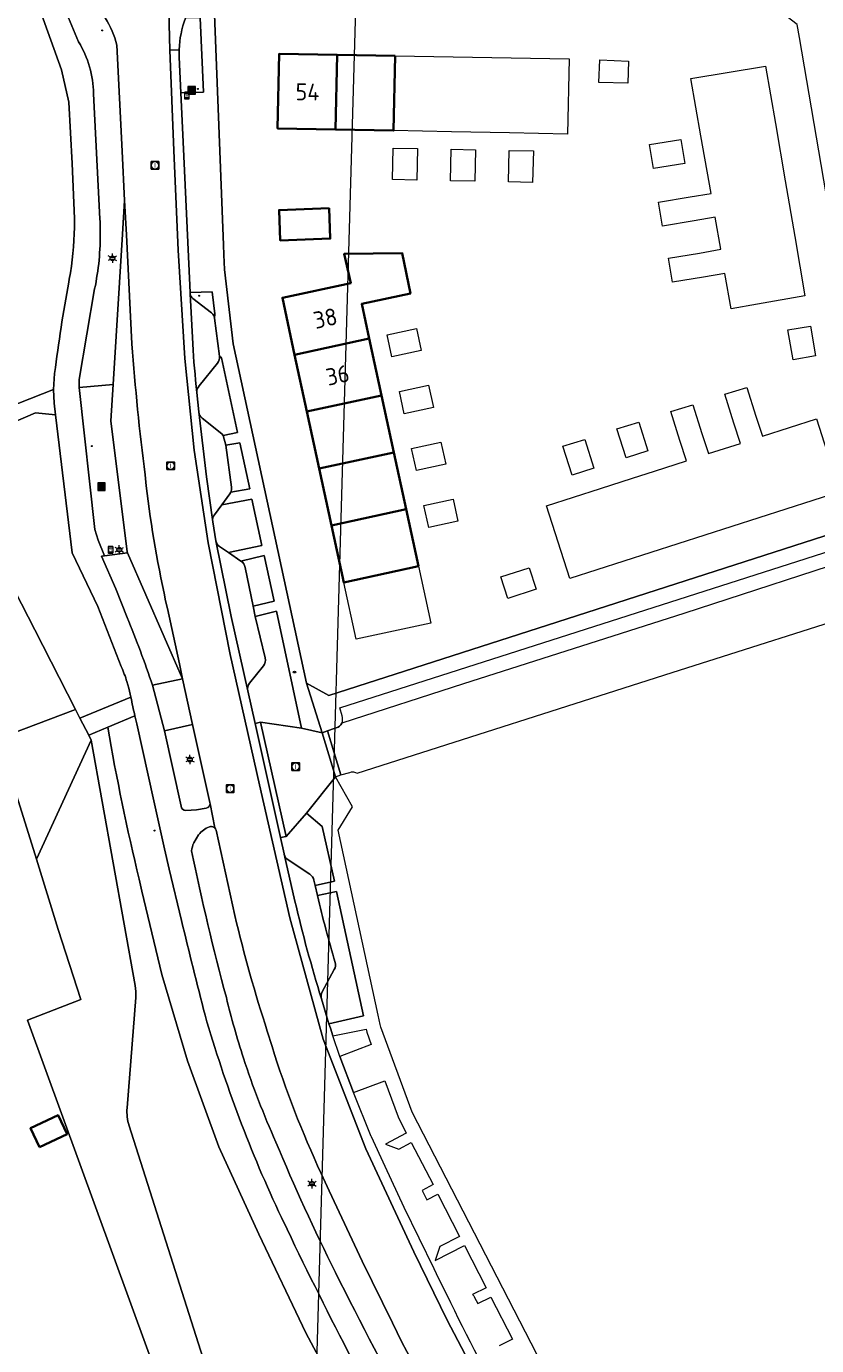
# Model space of a CAD drawing. Header units: metres. Extents: x 140853 to 145288, y 474558 to 480269.
# Tile 405 of 428: x 144651 to 144735, y 479316 to 479456. Entities that reach past the tile are written whole.
import ezdxf
from ezdxf.enums import TextEntityAlignment as Align

# ---------------------------------------------------------------- set-up
doc = ezdxf.new("R2010")
doc.units = ezdxf.units.M
doc.header["$MEASUREMENT"] = 0
for name, color, linetype, lineweight in [('B-WE-GR-BEPLANTING_CULTUUR_BOSPLANTSOEN-G', 90, 'GR-PLANTSOEN', 18), ('B-WE-GR-BEPLANTING_CULTUUR_HEESTERS-G', 90, 'Continuous', 18), ('B-WE-GR-GRAS_KRUIDENRIJK-G', 80, 'Continuous', 18), ('B-WE-GR-GROENVOORZIENING-G', 80, 'Continuous', 18), ('B-WE-IE-MEUBILAIR_WEGMEUBILAIR-S', 7, 'Continuous', 18), ('B-WE-IE-TERREINAFSCHEIDING_KUNSTMATIG_HEKWERK-G', 20, 'IE-TERREINAFSCHEIDING-KUNSTMATIG', 18), ('B-WE-KL-ET_LS_OV_LICHTMAST-S', 190, 'Continuous', 18), ('B-WE-KL-WATER_BRANDLEIDING_PUT-S', 150, 'Continuous', 18), ('B-WE-OG-BEBOUWING-G', 7, 'Continuous', 35), ('B-WE-OG-BEBOUWING_HUISNUMMER-T18', 10, 'Continuous', 18), ('B-WE-OG-HULPLIJN-G', 50, 'Continuous', 18), ('B-WE-OG-TERREIN_ERF-G', 7, 'Continuous', 18), ('B-WE-RI-GWA_RIOOLPUT-S', 30, 'Continuous', 18), ('B-WE-VH-VERHARDING_ASFALT-G', 252, 'Continuous', 18), ('B-WE-VH-VERHARDING_BETONSTRAATSTEEN-G', 252, 'Continuous', 18), ('B-WE-VH-VERHARDING_TEGEL-G', 252, 'Continuous', 18), ('B-WE-VW-HALTEPAAL-S', 7, 'Continuous', 18), ('X-XX-XX-ALGEMEEN-S', 7, 'Continuous', 18)]:
    doc.layers.add(name, color=color, linetype=linetype, lineweight=lineweight)
doc.styles.add('NLCS-ISO', font='txt')
doc.linetypes.add('GR-PLANTSOEN', pattern='A,0,[179,NLCS.shx,S=2,R=0,X=0,Y=0],-4', length=4)
doc.linetypes.add('IE-TERREINAFSCHEIDING-KUNSTMATIG', pattern='A,4,[82,NLCS.shx,S=0.75,R=90,X=0,Y=0],4,-2', length=10)

# ---------------------------------------------------------------- blocks, each defined once
blk = doc.blocks.new('SIE-WEG_AFVALBAK-SO')
at = {"linetype": 'ByBlock', "lineweight": 18}
h = blk.add_hatch(color=0, dxfattribs=at)
h.dxf.hatch_style = 1
h.paths.add_polyline_path([(-1.5, -1.5), (1.5, -1.5), (1.5, 1.5), (-1.5, 1.5)])
at = {"color": 0, "linetype": 'ByBlock', "lineweight": 18}
for points in [[(-2, -2), (2, -2), (2, 2), (-2, 2)], [(-1.5, -1.5), (1.5, -1.5), (1.5, 1.5), (-1.5, 1.5)]]:
    blk.add_lwpolyline(points, close=True, dxfattribs=at)
blk = doc.blocks.new('SIE-WEG_AFVALBAK_TYPE_01')
for radius in [0.25, 0.156]:
    blk.add_circle((0, 0), radius)
blk = doc.blocks.new('SVW-HALTEPAAL-SO')
for p, q in [((-1.29, 1.06), (1.29, 1.06)), ((-1.29, -1.06), (1.29, -1.06))]:
    blk.add_line(p, q)
blk.add_lwpolyline([(-1.09, -1.76), (1.09, -1.76, 0.414214), (1.29, -1.56), (1.29, 1.56, 0.414214), (1.09, 1.76), (-1.09, 1.76, 0.414214), (-1.29, 1.56), (-1.29, -1.56, 0.414214)], format="xyb", close=True)
at = {"lineweight": 18, "style": 'NLCS-ISO'}
blk.add_text('h', height=1.8, dxfattribs=at).set_placement((0.02, 0.01), align=Align.MIDDLE_CENTER)
blk = doc.blocks.new('B-SIE-WEG_LICHTMAST-SO')
at = {"ltscale": 0.1}
for p, q in [((-1.1, 0.63), (-2.19, 1.27)), ((0, 1.27), (0, 2.53)), ((1.1, 0.63), (2.19, 1.27)), ((-1.1, -0.63), (-2.19, -1.27)), ((0, -1.27), (0, -2.53)), ((1.1, -0.63), (2.19, -1.27))]:
    blk.add_line(p, q, dxfattribs=at)
at = {"flags": 128}
for points in [[(-1.16, 0.5), (1.16, 0.5)], [(-1.16, -0.5), (1.16, -0.5)]]:
    blk.add_lwpolyline(points, dxfattribs=at)
at = {"ltscale": 0.1}
blk.add_circle((0, 0), 1.27, dxfattribs=at)
at = {"style": 'NLCS-ISO'}
blk.add_attdef('TYPE', text='', height=1.8, dxfattribs=at).set_placement((0, 2.53), align=Align.BOTTOM_CENTER)
blk = doc.blocks.new('SRI-PUT_INSPECTIE-SO')
at = {"lineweight": -3, "flags": 128}
blk.add_lwpolyline([(-2, -2), (2, -2), (2, 2), (-2, 2)], close=True, dxfattribs=at)
at = {"lineweight": -3, "ltscale": 1.5}
blk.add_circle((0, 0), 2, dxfattribs=at)
at = {"ltscale": 0.1, "style": 'NLCS-ISO'}
blk.add_text('I', height=2.5, dxfattribs=at).set_placement((0, -0.01), align=Align.MIDDLE_CENTER)
blk = doc.blocks.new('SIE-WEG_STRAATPOT_BRANDKRAAN-SO')
blk.add_ellipse((0, 0), major_axis=(-0.729, 0), ratio=0.685994)
at = {"style": 'NLCS-ISO'}
blk.add_text('BR', height=0.4, dxfattribs=at).set_placement((-0.3, -0.15))

msp = doc.modelspace()

# ---------------------------------------------------------------- linework, layer by layer
at = {"layer": 'B-WE-GR-BEPLANTING_CULTUUR_BOSPLANTSOEN-G', "ltscale": 0.2, "flags": 128}
msp.add_lwpolyline([(144658.096, 479380.611), (144662.751, 479354.58), (144662.751, 479354.58, -0.0645668), (144662.813, 479353.31), (144662.813, 479353.31), (144661.897, 479341.606), (144661.897, 479341.606, 0.0969944), (144662.118, 479339.698), (144662.118, 479339.698), (144669.944, 479315.143), (144678.591, 479293.332), (144686.981, 479267.696), (144686.981, 479267.696, 0.1774665), (144687.833, 479266.615), (144687.833, 479266.615), (144689.827, 479265.389), (144689.827, 479265.389, -0.1665969), (144690.651, 479264.389), (144690.651, 479264.389), (144693.651, 479256.404), (144710.947, 479266.064), (144703.368, 479278.206), (144697.311, 479287.858), (144691.413, 479298.559), (144686.129, 479307.864), (144680.875, 479317.757), (144675.878, 479328.216), (144671.652, 479337.476), (144668.303, 479346.592), (144665.579, 479355.75), (144663.48, 479364.599), (144663.177, 479365.844), (144663.177, 479365.844, -0.01587), (144659.837, 479381.975), (144659.837, 479381.975), (144657.822, 479381.145), (144658.096, 479380.611)], format="xyb", close=True, dxfattribs=at)
at = {"layer": 'B-WE-GR-BEPLANTING_CULTUUR_HEESTERS-G', "ltscale": 0.2, "flags": 128}
msp.add_lwpolyline([(144648.259, 479380.778), (144656.429, 479383.858), (144652.102, 479392.289), (144648.597, 479399.117), (144644.66, 479412.23), (144638.397, 479409.684), (144637.092, 479408.898), (144642.625, 479395.724), (144648.259, 479380.778)], close=True, dxfattribs=at)
msp.add_lwpolyline([(144669.944, 479315.143), (144662.118, 479339.698), (144662.118, 479339.698, -0.0969944), (144661.897, 479341.606), (144661.897, 479341.606), (144662.813, 479353.31), (144662.813, 479353.31, 0.0645668), (144662.751, 479354.58), (144662.751, 479354.58), (144658.096, 479380.611), (144652.287, 479367.998), (144654.57, 479360.529), (144656.981, 479353.105), (144651.326, 479350.901), (144673.106, 479291.137)], format="xyb", dxfattribs=at)
at = {"layer": 'B-WE-GR-GRAS_KRUIDENRIJK-G', "ltscale": 0.2, "flags": 128}
for points in [[(144628.958, 479460.193), (144635.742, 479442.374), (144637.64, 479437.618), (144639.198, 479433.712), (144644.363, 479413.981), (144654.073, 479417.804), (144654.21, 479419.508), (144654.21, 479419.508, -0.014347), (144655.709, 479429.191), (144655.709, 479429.191), (144655.765, 479429.499), (144655.765, 479429.499, 0.0407788), (144656.301, 479434.99), (144656.301, 479434.99), (144656.304, 479435.944), (144656.061, 479441.76), (144655.703, 479448.275), (144654.932, 479451.702), (144652.655, 479458.003), (144637.42, 479460.013), (144636.496, 479460.085), (144628.958, 479460.193)], [(144658.454, 479428.454), (144656.808, 479418.87), (144656.809, 479418), (144660.42, 479418.31), (144661.409, 479434.271), (144661.631, 479437.85), (144661.37, 479443.073), (144660.804, 479454.329), (144660.804, 479454.329, 0.0736719), (144659.588, 479457.209), (144659.588, 479457.209), (144655.46, 479457.769), (144655.52, 479457.625), (144656.754, 479454.667), (144656.754, 479454.667, -0.1318495), (144658.345, 479449.17), (144658.345, 479449.17), (144658.965, 479436.595), (144658.965, 479436.595, -0.0175478), (144659.056, 479434.602), (144659.056, 479434.602, -0.0543155), (144658.454, 479428.454)], [(144667.431, 479453.834), (144667.438, 479453.051), (144667.619, 479449.249), (144670.005, 479449.33), (144669.638, 479457.214), (144668.09, 479457.177), (144668.09, 479457.177, 0.0828822), (144667.431, 479453.834)], [(144671.186, 479425.364), (144671.217, 479425.822), (144670.941, 479428.157), (144668.603, 479428.075), (144668.609, 479427.955), (144668.609, 479427.955, 0.188008), (144668.883, 479427.443), (144668.883, 479427.443), (144670.873, 479425.912), (144670.873, 479425.912, -0.1987029), (144671.186, 479425.364)], [(144669.508, 479415.408, 0.1911507), (144669.872, 479414.761), (144669.872, 479414.761), (144671.938, 479413.109), (144672.1, 479412.931), (144673.62, 479413.248), (144671.91, 479421.153), (144671.696, 479421.322), (144671.696, 479421.322, -0.1784185), (144671.492, 479420.594), (144671.492, 479420.594), (144669.535, 479418.171), (144669.535, 479418.171, 0.2072149), (144669.308, 479417.489), (144669.308, 479417.489), (144669.508, 479415.408)], [(144661.282, 479388.409), (144658.798, 479394.782), (144656.051, 479400.48), (144654.301, 479415.09), (144652.177, 479415.303), (144649.821, 479414.311), (144648.972, 479413.955), (144644.66, 479412.23), (144648.597, 479399.117), (144652.102, 479392.289), (144656.429, 479383.858), (144656.899, 479382.942), (144662.312, 479385.173), (144662.09, 479386.106), (144661.883, 479386.812), (144661.883, 479386.812, 0.0270943), (144661.282, 479388.409)], [(144672.904, 479406.891), (144674.931, 479407.269), (144673.854, 479412.154), (144672.366, 479411.882), (144672.977, 479407.431), (144672.977, 479407.431, -0.1575327), (144672.904, 479406.891)], [(144671.179, 479404.519, 0.1948064), (144670.984, 479403.776), (144670.984, 479403.776), (144671.33, 479401.735), (144671.33, 479401.735, 0.1761557), (144671.713, 479401.137), (144671.713, 479401.137), (144672.656, 479400.501), (144676.208, 479401.261), (144675.155, 479406.176), (144671.969, 479405.574), (144671.179, 479404.519)], [(144667.775, 479387.112), (144661.959, 479400.475), (144659.499, 479400.161), (144659.175, 479400.116), (144660.708, 479396.639), (144661.916, 479393.627), (144661.916, 479393.627, -0.0139929), (144664.595, 479386.422), (144664.595, 479386.422), (144667.775, 479387.112)], [(144675.283, 479394.806), (144677.496, 479395.344), (144676.447, 479400.179), (144673.973, 479399.599), (144673.973, 479399.599, -0.2001557), (144674.439, 479398.927), (144674.439, 479398.927), (144675.283, 479394.806)], [(144676.557, 479389.331, -0.2327867), (144676.363, 479388.472), (144676.363, 479388.472), (144674.904, 479386.665), (144674.904, 479386.665, 0.2278867), (144674.707, 479385.819), (144674.707, 479385.819), (144675.475, 479382.386), (144676.06, 479382.519), (144680.404, 479381.871), (144677.74, 479394.288), (144675.509, 479393.734), (144676.557, 479389.331)], [(144668.833, 479382.257), (144665.876, 479381.586), (144667.626, 479373.604), (144667.626, 479373.604, 0.3879894), (144668.141, 479373.145), (144668.141, 479373.145), (144669.256, 479373.21), (144670.308, 479373.387), (144670.308, 479373.387, 0.3277968), (144670.699, 479373.835), (144670.699, 479373.835), (144670.688, 479373.993), (144668.833, 479382.257)], [(144681.855, 479365.193), (144683.899, 479365.652), (144682.62, 479371.442), (144680.94, 479372.875), (144678.768, 479370.401), (144678.185, 479370.272), (144678.564, 479368.547), (144678.573, 479368.506), (144678.573, 479368.506, 0.1924392), (144678.998, 479367.918), (144678.998, 479367.918), (144681.306, 479366.374), (144681.306, 479366.374, -0.1860948), (144681.729, 479365.755), (144681.729, 479365.755), (144681.855, 479365.193)], [(144682.619, 479353.917, 0.2009018), (144682.527, 479353.18), (144682.527, 479353.18), (144683.315, 479350.528), (144686.985, 479351.351), (144684.136, 479364.551), (144682.105, 479364.112), (144682.105, 479364.112, 0.0135477), (144683.977, 479357.033), (144683.977, 479357.033, -0.2090593), (144683.893, 479356.277), (144683.893, 479356.277), (144682.619, 479353.917)]]:
    msp.add_lwpolyline(points, format="xyb", close=True, dxfattribs=at)
for points in [[(144685.774, 479314.921, -0.0076803), (144678.88, 479328.726), (144678.88, 479328.726), (144678.283, 479329.972), (144678.283, 479329.972, -0.0402666), (144670.179, 479351.426), (144670.179, 479351.426, -0.0036754), (144667.674, 479361.479), (144667.674, 479361.479), (144666.379, 479366.937), (144665.879, 479369.095), (144664.735, 479374.16), (144662.919, 479382.324), (144662.734, 479383.168), (144659.837, 479381.975), (144659.837, 479381.975, 0.01587), (144663.177, 479365.844), (144663.177, 479365.844), (144663.48, 479364.599), (144665.579, 479355.75), (144668.303, 479346.592), (144671.652, 479337.476), (144675.878, 479328.216), (144680.875, 479317.757), (144686.129, 479307.864)], [(144698.542, 479302.656, -0.0113713), (144690.052, 479318.812), (144690.052, 479318.812), (144686.867, 479325.36), (144683.337, 479332.793), (144682.494, 479334.649), (144682.494, 479334.649, -0.0322502), (144677.284, 479348.118), (144677.284, 479348.118), (144676.78, 479349.723), (144676.78, 479349.723, -0.0197659), (144673.333, 479362.015), (144673.333, 479362.015), (144671.339, 479371.059), (144671.339, 479371.059, 0.1415838), (144671.201, 479371.301), (144671.201, 479371.301, 0.2543162), (144670.734, 479371.434), (144670.734, 479371.434), (144670.635, 479371.402), (144670.635, 479371.402, 0.1520303), (144669.495, 479370.554), (144669.495, 479370.554), (144668.974, 479369.712), (144668.974, 479369.712, 0.0804092), (144668.744, 479368.868), (144668.744, 479368.868, 0.0155343), (144672.436, 479353.295), (144672.436, 479353.295, 0.0189121), (144674.255, 479346.888), (144674.255, 479346.888, 0.0270098), (144677.694, 479337.978), (144677.694, 479337.978, 0.0173087), (144684.024, 479324.127), (144684.024, 479324.127, 0.0078261), (144692.355, 479308.168)]]:
    msp.add_lwpolyline(points, format="xyb", dxfattribs=at)
at = {"layer": 'B-WE-GR-GROENVOORZIENING-G', "ltscale": 0.2, "flags": 128}
msp.add_lwpolyline([(144652.287, 479367.998), (144658.096, 479380.611), (144657.822, 479381.145), (144656.899, 479382.942), (144656.429, 479383.858), (144648.259, 479380.778), (144652.287, 479367.998)], close=True, dxfattribs=at)
at = {"layer": 'B-WE-IE-TERREINAFSCHEIDING_KUNSTMATIG_HEKWERK-G', "ltscale": 0.2, "flags": 128}
for points in [[(144652.102, 479392.289), (144648.597, 479399.117)], [(144652.102, 479392.289), (144656.429, 479383.858)], [(144656.429, 479383.858), (144648.259, 479380.778)], [(144656.429, 479383.858), (144656.899, 479382.942)], [(144656.899, 479382.942), (144657.822, 479381.145)], [(144658.096, 479380.611), (144652.287, 479367.998)], [(144657.822, 479381.145), (144658.096, 479380.611)], [(144652.287, 479367.998), (144654.57, 479360.529), (144656.981, 479353.105), (144651.326, 479350.901)], [(144651.326, 479350.901), (144673.106, 479291.137)]]:
    msp.add_lwpolyline(points, dxfattribs=at)
at = {"layer": 'B-WE-OG-BEBOUWING-G', "ltscale": 0.2, "flags": 128}
for points in [[(144684.202, 479453.299), (144678.048, 479453.41), (144677.872, 479445.49), (144684.026, 479445.369), (144684.202, 479453.299)], [(144690.357, 479453.187), (144684.202, 479453.299), (144684.026, 479445.369), (144690.18, 479445.247), (144690.357, 479453.187)], [(144683.348, 479437.017), (144678.035, 479436.819), (144678.155, 479433.611), (144683.468, 479433.809), (144683.348, 479437.017)], [(144687.601, 479423.195), (144686.807, 479426.871), (144691.978, 479427.989), (144691.079, 479432.255), (144684.949, 479432.198), (144685.629, 479429.087), (144678.38, 479427.521), (144679.684, 479421.485), (144687.601, 479423.195)], [(144688.905, 479417.159), (144687.601, 479423.195), (144679.684, 479421.485), (144680.988, 479415.449), (144688.905, 479417.159)], [(144682.291, 479409.414), (144690.208, 479411.124), (144688.905, 479417.159), (144680.988, 479415.449), (144682.291, 479409.414)], [(144691.512, 479405.088), (144690.208, 479411.124), (144682.291, 479409.414), (144683.595, 479403.378), (144691.512, 479405.088)], [(144684.899, 479397.342), (144692.816, 479399.052), (144691.512, 479405.088), (144683.595, 479403.378), (144684.899, 479397.342)], [(144652.606, 479337.449), (144655.527, 479338.829), (144654.575, 479340.845), (144651.654, 479339.466), (144652.606, 479337.449)]]:
    msp.add_lwpolyline(points, close=True, dxfattribs=at)
at = {"layer": 'B-WE-OG-HULPLIJN-G'}
msp.add_lwpolyline([(141484.938, 478467.493), (142922.898, 478740.923), (143043.789, 479141.528), (143928.198, 479351.369), (144042.725, 479840.999), (144698.079, 479872.794), (144672.627, 478988.916), (144742.617, 478639.181), (145060.75, 478225.858), (145035.298, 477659.922), (145054.388, 476896.862), (144768.066, 476833.275), (144755.342, 477825.251), (143616.428, 477755.303), (142541.14, 475313.514), (141510.39, 476108.367), (141014.104, 476776.044), (140988.652, 477462.798), (141421.313, 477755.303), (141484.938, 478467.493)], close=True, dxfattribs=at)
at = {"layer": 'B-WE-OG-TERREIN_ERF-G', "ltscale": 0.2, "flags": 128}
for points in [[(144741.645, 479406.093), (144738.365, 479425.256), (144738.151, 479426.509), (144733.256, 479455.119), (144733.019, 479456.503), (144730.574, 479458.388), (144716.853, 479458.68), (144712.266, 479458.777), (144711.007, 479458.804), (144708.372, 479458.86), (144674.272, 479459.584), (144673.291, 479459.605), (144671.187, 479457.569), (144672.129, 479433.125), (144672.169, 479432.08), (144672.229, 479430.532), (144673.156, 479422.63), (144680.929, 479386.65), (144683.313, 479385.327), (144706.536, 479392.802), (144740.013, 479403.578), (144741.645, 479406.093)], [(144690.357, 479453.187), (144696.511, 479453.076), (144702.666, 479452.964), (144708.819, 479452.853), (144708.643, 479444.883), (144702.489, 479445.004), (144696.335, 479445.126), (144690.18, 479445.247), (144684.026, 479445.369), (144677.872, 479445.49), (144678.048, 479453.41), (144684.202, 479453.299), (144690.357, 479453.187)], [(144712.071, 479452.775), (144715.108, 479452.633), (144715.065, 479450.281), (144711.978, 479450.36), (144712.071, 479452.775)], [(144722.81, 479444.683), (144721.745, 479450.774), (144729.668, 479452.098), (144730.713, 479446.004), (144731.758, 479439.909), (144732.768, 479434.017), (144733.848, 479427.721), (144728.803, 479426.849), (144726.012, 479426.367), (144725.357, 479430.113), (144723.078, 479429.715), (144719.771, 479429.175), (144719.353, 479431.717), (144722.656, 479432.26), (144724.91, 479432.67), (144724.318, 479436.058), (144722.096, 479435.67), (144718.732, 479435.12), (144718.314, 479437.662), (144721.676, 479438.215), (144723.875, 479438.592), (144722.81, 479444.683)], [(144690.063, 479440.054), (144690.139, 479443.401), (144692.719, 479443.345), (144692.638, 479439.995), (144690.063, 479440.054)], [(144696.217, 479439.932), (144696.294, 479443.279), (144698.873, 479443.223), (144698.792, 479439.873), (144696.217, 479439.932)], [(144702.371, 479439.811), (144702.448, 479443.158), (144705.027, 479443.102), (144704.946, 479439.752), (144702.371, 479439.811)], [(144717.364, 479443.781), (144720.668, 479444.325), (144721.089, 479441.78), (144717.782, 479441.24), (144717.364, 479443.781)], [(144683.348, 479437.017), (144683.468, 479433.809), (144678.155, 479433.611), (144678.035, 479436.819), (144683.348, 479437.017)], [(144690.208, 479411.124), (144691.512, 479405.088), (144692.816, 479399.052), (144694.12, 479393.016), (144686.203, 479391.306), (144684.899, 479397.342), (144683.595, 479403.378), (144682.291, 479409.414), (144680.988, 479415.449), (144679.684, 479421.485), (144678.38, 479427.521), (144685.629, 479429.087), (144684.949, 479432.198), (144691.079, 479432.255), (144691.978, 479427.989), (144686.807, 479426.871), (144687.601, 479423.195), (144688.905, 479417.159), (144690.208, 479411.124)], [(144690, 479421.26), (144689.495, 479423.606), (144692.603, 479424.276), (144693.109, 479421.93), (144690, 479421.26)], [(144734.431, 479424.524), (144734.976, 479421.37), (144732.581, 479420.957), (144732.036, 479424.11), (144734.431, 479424.524)], [(144691.304, 479415.224), (144690.799, 479417.571), (144693.907, 479418.24), (144694.412, 479415.894), (144691.304, 479415.224)], [(144727.001, 479412.081), (144726.309, 479414.235), (144725.344, 479417.286), (144727.661, 479418.019), (144728.626, 479414.968), (144729.328, 479412.828), (144735.057, 479414.667), (144737.533, 479406.955), (144731.805, 479405.116), (144726.077, 479403.277), (144720.349, 479401.437), (144714.621, 479399.598), (144708.893, 479397.759), (144706.416, 479405.472), (144712.144, 479407.311), (144715.545, 479408.403), (144717.872, 479409.15), (144721.273, 479410.242), (144720.581, 479412.396), (144719.616, 479415.447), (144721.933, 479416.18), (144722.898, 479413.129), (144723.6, 479410.989), (144727.001, 479412.081)], [(144714.853, 479410.557), (144713.888, 479413.608), (144716.205, 479414.341), (144717.17, 479411.29), (144714.853, 479410.557)], [(144708.16, 479411.769), (144710.477, 479412.502), (144711.442, 479409.451), (144709.125, 479408.718), (144708.16, 479411.769)], [(144692.608, 479409.189), (144692.102, 479411.535), (144695.211, 479412.204), (144695.716, 479409.858), (144692.608, 479409.189)], [(144696.515, 479406.168), (144697.02, 479403.822), (144693.911, 479403.153), (144693.406, 479405.499), (144696.515, 479406.168)], [(144705.323, 479396.612), (144702.295, 479395.64), (144701.561, 479397.925), (144704.589, 479398.897), (144705.323, 479396.612)], [(144652.606, 479337.449), (144651.654, 479339.466), (144654.575, 479340.845), (144655.527, 479338.829), (144652.606, 479337.449)]]:
    msp.add_lwpolyline(points, close=True, dxfattribs=at)
msp.add_lwpolyline([(144673.106, 479291.137), (144651.326, 479350.901), (144656.981, 479353.105), (144654.57, 479360.529), (144652.287, 479367.998), (144648.259, 479380.778)], dxfattribs=at)
at = {"layer": 'B-WE-VH-VERHARDING_ASFALT-G', "ltscale": 0.2, "flags": 128}
for points in [[(144666.197, 479463.46), (144666.446, 479453.778), (144667.431, 479453.834), (144667.431, 479453.834, -0.0828822), (144668.09, 479457.177)], [(144652.655, 479458.003), (144654.932, 479451.702), (144655.703, 479448.275), (144656.061, 479441.76), (144656.304, 479435.944), (144656.301, 479434.99), (144656.301, 479434.99, -0.0407788), (144655.765, 479429.499), (144655.765, 479429.499), (144655.709, 479429.191), (144655.709, 479429.191, 0.014347), (144654.21, 479419.508), (144654.21, 479419.508), (144654.073, 479417.804), (144654.173, 479416.356), (144654.301, 479415.09), (144656.051, 479400.48), (144658.798, 479394.782), (144661.282, 479388.409), (144661.282, 479388.409, -0.0270943), (144661.883, 479386.812), (144661.883, 479386.812), (144662.09, 479386.106), (144662.312, 479385.173), (144662.312, 479385.173, 0.0178971), (144662.734, 479383.168), (144662.734, 479383.168), (144662.919, 479382.324), (144664.735, 479374.16), (144665.879, 479369.095), (144666.379, 479366.937), (144667.674, 479361.479), (144667.674, 479361.479, 0.0036754), (144670.179, 479351.426), (144670.179, 479351.426, 0.0402666), (144678.283, 479329.972), (144678.283, 479329.972), (144678.88, 479328.726), (144678.88, 479328.726, 0.0076803), (144685.774, 479314.921)], [(144692.355, 479308.168, -0.0078261), (144684.024, 479324.127), (144684.024, 479324.127, -0.0173087), (144677.694, 479337.978), (144677.694, 479337.978, -0.0270098), (144674.255, 479346.888), (144674.255, 479346.888, -0.0189121), (144672.436, 479353.295), (144672.436, 479353.295, -0.0155343), (144668.744, 479368.868), (144668.744, 479368.868, -0.0804092), (144668.974, 479369.712), (144668.974, 479369.712), (144669.495, 479370.554), (144669.495, 479370.554, -0.1520303), (144670.635, 479371.402), (144670.635, 479371.402), (144670.734, 479371.434), (144670.734, 479371.434, -0.2543162), (144671.201, 479371.301), (144671.201, 479371.301), (144670.699, 479373.835), (144670.699, 479373.835, -0.3277968), (144670.308, 479373.387), (144670.308, 479373.387), (144669.256, 479373.21), (144668.141, 479373.145), (144668.141, 479373.145, -0.3879894), (144667.626, 479373.604), (144667.626, 479373.604), (144665.876, 479381.586), (144664.595, 479386.422), (144664.595, 479386.422, 0.0139929), (144661.916, 479393.627), (144661.916, 479393.627), (144660.708, 479396.639), (144659.175, 479400.116), (144659.499, 479400.161), (144658.829, 479401.8), (144658.482, 479402.961), (144656.809, 479418), (144656.808, 479418.87), (144658.454, 479428.454), (144658.454, 479428.454, 0.0543155), (144659.056, 479434.602), (144659.056, 479434.602, 0.0175478), (144658.965, 479436.595), (144658.965, 479436.595), (144658.345, 479449.17), (144658.345, 479449.17, 0.1318495), (144656.754, 479454.667), (144656.754, 479454.667), (144655.52, 479457.625)], [(144659.588, 479457.209, -0.0736719), (144660.804, 479454.329), (144660.804, 479454.329), (144661.37, 479443.073), (144661.631, 479437.85), (144661.818, 479434.214), (144661.818, 479434.214), (144662.415, 479422.641), (144662.415, 479422.641, 0.0143327), (144663.814, 479408.757), (144663.814, 479408.757), (144663.936, 479407.594), (144663.936, 479407.594, 0.0269072), (144666.172, 479394.581), (144666.172, 479394.581), (144667.467, 479388.7), (144667.775, 479387.112), (144668.833, 479382.257), (144670.688, 479373.993), (144670.699, 479373.835), (144671.201, 479371.301), (144671.201, 479371.301, -0.1415838), (144671.339, 479371.059), (144671.339, 479371.059), (144673.333, 479362.015), (144673.333, 479362.015, 0.0197659), (144676.78, 479349.723), (144676.78, 479349.723), (144677.284, 479348.118), (144677.284, 479348.118, 0.0322502), (144682.494, 479334.649), (144682.494, 479334.649), (144683.337, 479332.793), (144686.867, 479325.36), (144690.052, 479318.812), (144690.052, 479318.812, 0.0113713), (144698.542, 479302.656)], [(144702.713, 479308.541, -0.0144879), (144695.858, 479321.749), (144695.858, 479321.749), (144695.003, 479323.471), (144694.495, 479324.53), (144691.31, 479331.043), (144689.275, 479335.389), (144687.835, 479338.542), (144687.819, 479338.578), (144685.926, 479343.245), (144684.472, 479347.064), (144683.749, 479349.232), (144683.483, 479350.064), (144683.315, 479350.528), (144682.527, 479353.18), (144682.527, 479353.18, -0.0181402), (144679.713, 479363.543), (144679.713, 479363.543), (144678.573, 479368.506), (144678.564, 479368.547), (144678.185, 479370.272), (144675.475, 479382.386), (144674.707, 479385.819), (144672.94, 479393.711), (144671.33, 479401.735), (144670.984, 479403.776), (144670.343, 479408.522), (144669.508, 479415.408), (144669.308, 479417.489), (144669.308, 479417.489, -0.0142139), (144668.865, 479422.623), (144668.865, 479422.623), (144668.609, 479427.955), (144668.603, 479428.075), (144667.824, 479444.81), (144667.619, 479449.249), (144667.438, 479453.051), (144667.431, 479453.834), (144666.446, 479453.778), (144666.847, 479443.135), (144667.322, 479432.573), (144668.035, 479421.092), (144669.01, 479411.346), (144670.495, 479401.518), (144672.854, 479389.703), (144675.937, 479375.872), (144679.176, 479361.776), (144682.724, 479348.892), (144687.239, 479337.27), (144692.334, 479326.324), (144695.878, 479319.072), (144701.552, 479308.243)], [(144740.986, 479400.552), (144720.983, 479394.045), (144697.599, 479386.569), (144684.682, 479382.408), (144684.682, 479382.408, -0.2259119), (144684.101, 479381.904), (144684.101, 479381.904), (144683.868, 479381.839), (144683.172, 479381.581), (144684.58, 479376.91), (144685.529, 479377.187), (144685.529, 479377.187, -0.2153757), (144686.318, 479377.105), (144686.318, 479377.105), (144719.749, 479387.787), (144742.007, 479394.855)]]:
    msp.add_lwpolyline(points, format="xyb", dxfattribs=at)
msp.add_lwpolyline([(144735.092, 479258.32), (144727.948, 479267.408), (144721.049, 479277.485), (144711.248, 479292), (144705.043, 479302.396), (144701.552, 479308.243), (144695.878, 479319.072), (144692.334, 479326.324), (144687.239, 479337.27), (144682.724, 479348.892), (144679.176, 479361.776), (144675.937, 479375.872), (144672.854, 479389.703), (144670.495, 479401.518), (144669.01, 479411.346), (144668.035, 479421.092), (144667.322, 479432.573), (144666.847, 479443.135), (144666.446, 479453.778), (144666.197, 479463.46)], dxfattribs=at)
at = {"layer": 'B-WE-VH-VERHARDING_BETONSTRAATSTEEN-G', "ltscale": 0.2, "flags": 128}
msp.add_lwpolyline([(144669.638, 479457.214), (144670.005, 479449.33), (144667.619, 479449.249), (144667.824, 479444.81), (144668.603, 479428.075), (144670.941, 479428.157), (144671.217, 479425.822), (144671.186, 479425.364), (144671.696, 479421.322), (144671.91, 479421.153), (144673.62, 479413.248), (144672.1, 479412.931), (144672.366, 479411.882), (144673.854, 479412.154), (144674.931, 479407.269), (144672.904, 479406.891), (144672.803, 479406.718), (144671.969, 479405.574), (144675.155, 479406.176), (144676.208, 479401.261), (144672.656, 479400.501), (144673.973, 479399.599), (144676.447, 479400.179), (144677.496, 479395.344), (144675.283, 479394.806), (144675.509, 479393.734), (144677.74, 479394.288), (144680.404, 479381.871), (144682.598, 479381.392), (144680.929, 479386.65), (144673.156, 479422.63), (144672.229, 479430.532), (144672.169, 479432.08), (144672.129, 479433.125), (144671.187, 479457.569)], dxfattribs=at)
for points in [[(144662.415, 479422.641), (144661.818, 479434.214), (144661.631, 479437.85), (144661.409, 479434.271), (144660.42, 479418.31), (144660.189, 479414.461), (144661.91, 479400.572), (144661.959, 479400.475), (144667.775, 479387.112), (144667.467, 479388.7), (144666.172, 479394.581), (144666.172, 479394.581, -0.0269072), (144663.936, 479407.594), (144663.936, 479407.594), (144663.814, 479408.757), (144663.814, 479408.757, -0.0143327), (144662.415, 479422.641)], [(144668.609, 479427.955), (144668.865, 479422.623), (144668.865, 479422.623, 0.0142139), (144669.308, 479417.489), (144669.308, 479417.489, -0.2072149), (144669.535, 479418.171), (144669.535, 479418.171), (144671.492, 479420.594), (144671.492, 479420.594, 0.1784185), (144671.696, 479421.322), (144671.696, 479421.322), (144671.186, 479425.364), (144671.186, 479425.364, 0.1987029), (144670.873, 479425.912), (144670.873, 479425.912), (144668.883, 479427.443), (144668.883, 479427.443, -0.188008), (144668.609, 479427.955)], [(144670.984, 479403.776, -0.1948064), (144671.179, 479404.519), (144671.179, 479404.519), (144671.969, 479405.574), (144672.803, 479406.718), (144672.904, 479406.891), (144672.904, 479406.891, 0.1575327), (144672.977, 479407.431), (144672.977, 479407.431), (144672.366, 479411.882), (144672.1, 479412.931), (144671.938, 479413.109), (144669.872, 479414.761), (144669.872, 479414.761, -0.1911507), (144669.508, 479415.408), (144669.508, 479415.408), (144670.343, 479408.522), (144670.984, 479403.776)], [(144676.363, 479388.472, 0.2327867), (144676.557, 479389.331), (144676.557, 479389.331), (144675.509, 479393.734), (144675.283, 479394.806), (144674.439, 479398.927), (144674.439, 479398.927, 0.2001557), (144673.973, 479399.599), (144673.973, 479399.599), (144672.656, 479400.501), (144671.713, 479401.137), (144671.713, 479401.137, -0.1761557), (144671.33, 479401.735), (144671.33, 479401.735), (144672.94, 479393.711), (144674.707, 479385.819), (144674.707, 479385.819, -0.2278867), (144674.904, 479386.665), (144674.904, 479386.665), (144676.363, 479388.472)], [(144656.899, 479382.942), (144657.822, 479381.145), (144659.837, 479381.975), (144662.734, 479383.168), (144662.734, 479383.168, -0.0178971), (144662.312, 479385.173), (144662.312, 479385.173), (144656.899, 479382.942)], [(144682.527, 479353.18, -0.2009018), (144682.619, 479353.917), (144682.619, 479353.917), (144683.893, 479356.277), (144683.893, 479356.277, 0.2090593), (144683.977, 479357.033), (144683.977, 479357.033, -0.0135477), (144682.105, 479364.112), (144682.105, 479364.112), (144681.855, 479365.193), (144681.729, 479365.755), (144681.729, 479365.755, 0.1860948), (144681.306, 479366.374), (144681.306, 479366.374), (144678.998, 479367.918), (144678.998, 479367.918, -0.1924392), (144678.573, 479368.506), (144678.573, 479368.506), (144679.713, 479363.543), (144679.713, 479363.543, 0.0181402), (144682.527, 479353.18)]]:
    msp.add_lwpolyline(points, format="xyb", close=True, dxfattribs=at)
for points in [[(144656.809, 479418), (144658.482, 479402.961), (144658.829, 479401.8), (144659.499, 479400.161), (144661.959, 479400.475), (144661.91, 479400.572), (144660.189, 479414.461), (144660.42, 479418.31), (144656.809, 479418)], [(144665.876, 479381.586), (144668.833, 479382.257), (144667.775, 479387.112), (144664.595, 479386.422), (144665.876, 479381.586)], [(144675.475, 479382.386), (144678.185, 479370.272), (144678.768, 479370.401), (144676.06, 479382.519), (144675.475, 479382.386)], [(144678.768, 479370.401), (144680.94, 479372.875), (144684.022, 479376.701), (144682.598, 479381.392), (144680.404, 479381.871), (144676.06, 479382.519), (144678.768, 479370.401)], [(144684.022, 479376.701), (144684.58, 479376.91), (144683.172, 479381.581), (144682.598, 479381.392), (144684.022, 479376.701)]]:
    msp.add_lwpolyline(points, close=True, dxfattribs=at)
at = {"layer": 'B-WE-VH-VERHARDING_TEGEL-G', "ltscale": 0.2, "flags": 128}
msp.add_lwpolyline([(144648.972, 479413.955), (144649.821, 479414.311), (144652.177, 479415.303), (144654.301, 479415.09), (144654.173, 479416.356), (144654.073, 479417.804), (144644.363, 479413.981), (144644.131, 479413.89), (144644.66, 479412.23), (144648.972, 479413.955)], close=True, dxfattribs=at)
msp.add_lwpolyline([(144742.477, 479400.963), (144741.645, 479406.093), (144740.013, 479403.578), (144706.536, 479392.802), (144683.313, 479385.327), (144680.929, 479386.65), (144682.598, 479381.392), (144683.172, 479381.581), (144683.868, 479381.839), (144684.101, 479381.904), (144684.101, 479381.904, 0.2259119), (144684.682, 479382.408), (144684.682, 479382.408, 0.1910106), (144684.725, 479383.188), (144684.725, 479383.188), (144684.464, 479384.015), (144740.265, 479401.896), (144740.514, 479401.085), (144740.514, 479401.085, 0.1999281), (144740.986, 479400.552), (144740.986, 479400.552, 0.23031), (144741.824, 479400.551), (144741.824, 479400.551, 0.0424187), (144742.477, 479400.963)], format="xyb", close=True, dxfattribs=at)
msp.add_lwpolyline([(144709.607, 479307.326), (144692.171, 479341.142), (144688.823, 479350.152), (144688.762, 479350.437), (144688.548, 479351.429), (144684.313, 479371.072), (144685.836, 479373.54), (144684.022, 479376.701), (144680.94, 479372.875), (144680.94, 479372.875), (144682.62, 479371.442), (144683.899, 479365.652), (144681.855, 479365.193), (144682.105, 479364.112), (144684.136, 479364.551), (144686.985, 479351.351), (144683.315, 479350.528), (144683.483, 479350.064), (144683.749, 479349.232), (144687.28, 479349.96), (144687.34, 479349.629), (144687.807, 479348.341), (144684.472, 479347.064), (144685.926, 479343.245), (144689.249, 479344.488), (144690.657, 479340.652), (144691.519, 479338.929), (144689.314, 479337.765), (144690.74, 479337.226), (144692.052, 479337.93), (144694.393, 479333.47), (144693.235, 479332.839), (144693.703, 479331.854), (144694.874, 479332.452), (144697.198, 479327.967), (144695.085, 479326.884), (144694.596, 479325.433), (144697.699, 479327.014), (144700.006, 479322.518), (144698.575, 479321.799), (144698.575, 479321.799, -0.0840429), (144698.783, 479321.509), (144698.783, 479321.509), (144699.109, 479320.84), (144700.506, 479321.529), (144702.796, 479317.09), (144701.378, 479316.349)], format="xyb", dxfattribs=at)

# ---------------------------------------------------------------- block references
at = {"layer": 'B-WE-IE-MEUBILAIR_WEGMEUBILAIR-S', "xscale": 0.2, "yscale": 0.2, "zscale": 0.2}
for p in [(144668.759, 479449.534), (144659.184, 479407.496)]:
    msp.add_blockref('SIE-WEG_AFVALBAK-SO', p, dxfattribs=at)
at = {"layer": 'B-WE-KL-ET_LS_OV_LICHTMAST-S', "xscale": 0.2, "yscale": 0.2, "zscale": 0.2}
for p in [(144660.34, 479431.719), (144661.072, 479400.795), (144668.562, 479378.549), (144681.518, 479333.56)]:
    msp.add_blockref('B-SIE-WEG_LICHTMAST-SO', p, dxfattribs=at)
at = {"layer": 'B-WE-KL-WATER_BRANDLEIDING_PUT-S', "xscale": 0.2, "yscale": 0.2, "zscale": 0.2}
msp.add_blockref('SIE-WEG_STRAATPOT_BRANDKRAAN-SO', (144679.673, 479387.827), dxfattribs=at)
at = {"layer": 'B-WE-RI-GWA_RIOOLPUT-S', "xscale": 0.2, "yscale": 0.2, "zscale": 0.2}
for p in [(144664.864, 479441.563), (144666.517, 479409.703), (144679.792, 479377.803), (144672.842, 479375.459)]:
    msp.add_blockref('SRI-PUT_INSPECTIE-SO', p, dxfattribs=at)
at = {"layer": 'B-WE-VW-HALTEPAAL-S', "xscale": 0.2, "yscale": 0.2, "zscale": 0.2}
for p in [(144668.242, 479448.96), (144660.145, 479400.796)]:
    msp.add_blockref('SVW-HALTEPAAL-SO', p, dxfattribs=at)
at = {"layer": 'X-XX-XX-ALGEMEEN-S', "xscale": 0.2, "yscale": 0.2, "zscale": 0.2}
for p in [(144659.259, 479455.884), (144669.421, 479449.673), (144669.564, 479427.74), (144658.151, 479411.792), (144664.825, 479371.017)]:
    msp.add_blockref('SIE-WEG_AFVALBAK_TYPE_01', p, dxfattribs=at)

# ---------------------------------------------------------------- texts
at = {"layer": 'B-WE-OG-BEBOUWING_HUISNUMMER-T18', "style": 'NLCS-ISO'}
for s, rotation, p in [('54', 359, (144681.053, 479449.355)), ('38', 12.2, (144682.942, 479425.347)), ('36', 12.2, (144684.246, 479419.312))]:
    msp.add_text(s, height=1.8, rotation=rotation, dxfattribs=at).set_placement(p, align=Align.MIDDLE_CENTER)

doc.saveas('drawing.dxf')
